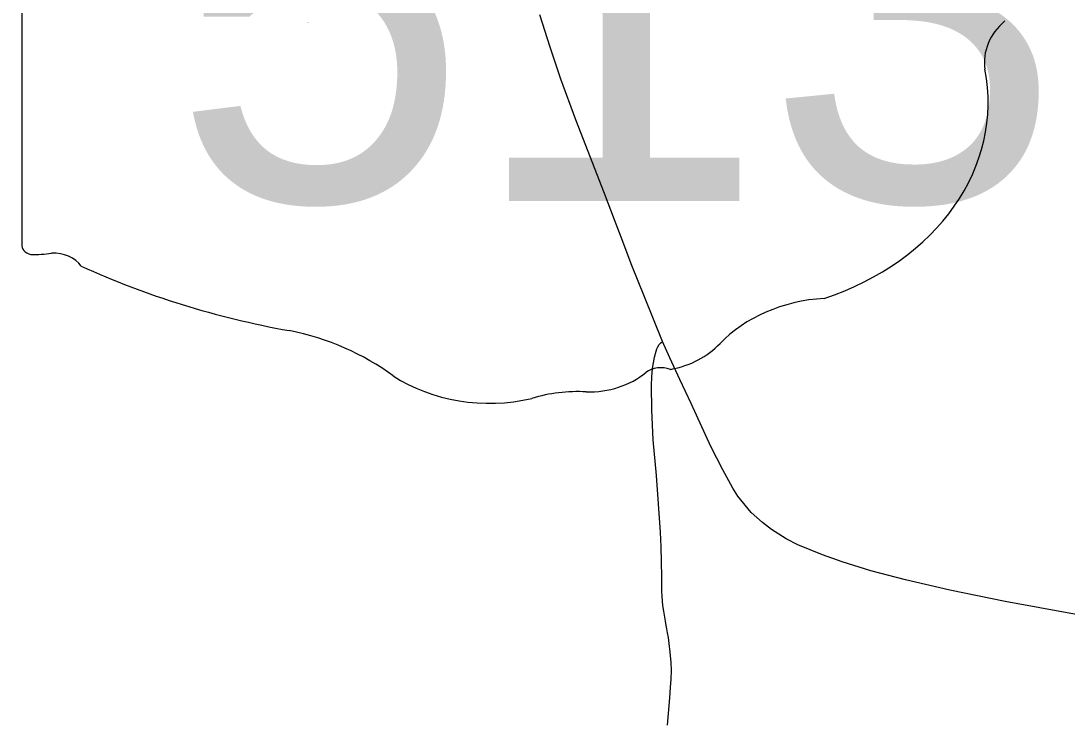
# Model space of a CAD drawing. Extents: x 0 to 34, y -8.9 to 22.
# Drawn here: x 25.0476 to 25.3931, y 12.4009 to 12.6333 of the extents above; entities that cross this region are included whole.
import ezdxf

# ---------------------------------------------------------------- set-up
doc = ezdxf.new("R2010")
doc.units = 0
for name, color, linetype in [('GM_X_State_Location', 7, 'Continuous'), ('GM_X_State_Route', 7, 'Continuous'), ('GM_X_State_Shield', 7, 'Continuous'), ('GM_X_Township_Road', 7, 'Continuous')]:
    doc.layers.add(name, color=color, linetype=linetype)

msp = doc.modelspace()

# ---------------------------------------------------------------- linework, layer by layer
at = {"layer": 'GM_X_State_Route'}
msp.add_lwpolyline([(25.41847, 12.43328), (25.37263, 12.44168), (25.35435, 12.44538), (25.33979, 12.44875), (25.32836, 12.45182), (25.31882, 12.45475), (25.31231, 12.45702), (25.30421, 12.4604), (25.30031, 12.46238), (25.29548, 12.46537), (25.29251, 12.46771), (25.28877, 12.47106), (25.28441, 12.47644), (25.28271, 12.47907), (25.27943, 12.48516), (25.27547, 12.49277), (25.26892, 12.507), (25.26521, 12.51491), (25.26197, 12.5221), (25.25955, 12.52752), (25.25359, 12.54224), (25.24943, 12.55261), (25.24586, 12.56188), (25.24366, 12.56768), (25.24035, 12.57638), (25.23083, 12.60064), (25.22595, 12.61407), (25.22237, 12.62466), (25.21902, 12.63537)], dxfattribs=at)
at = {"layer": 'GM_X_State_Shield'}
msp.add_line((25.0479, 12.75984), (25.0479, 12.55971), dxfattribs=at)
for centre, major_axis, start_param, end_param in [((25.39063, 12.61974), (0.0248, 0), 2.387724, 3.262537), ((25.27966, 12.60643), (0.08742, 0), 5.101752, 6.440018), ((25.05171, 12.55928), (0.00385, 0), 3.00124, 4.508301), ((25.05229, 12.57975), (0.0294, 0), 4.665946, 4.897461), ((25.05831, 12.54817), (0.0106, 0), 0.519207, 1.627899), ((25.19213, 12.72797), (0.2524, 0), 4.195997, 4.488961), ((25.31652, 12.50353), (0.04788, 0), 1.647645, 2.488434), ((25.11688, 12.46981), (0.07897, 0), 0.823519, 1.323587), ((25.25586, 12.54032), (0.02824, 0), 4.937069, 5.64225), ((25.25906, 12.51281), (0.00752, 0), 1.147584, 2.315152), ((25.20229, 12.54718), (0.05011, 0), 4.026481, 4.996735), ((25.23491, 12.53219), (0.0267, 0), 4.691044, 5.507374), ((25.23125, 12.47799), (0.04118, 0), 1.495662, 1.94098)]:
    msp.add_ellipse(centre, major_axis=major_axis, ratio=0.8, start_param=start_param, end_param=end_param, dxfattribs=at)
at = {"layer": 'GM_X_Township_Road'}
msp.add_lwpolyline([(25.2612, 12.40085), (25.26189, 12.40982), (25.26219, 12.41331), (25.26238, 12.41599), (25.26243, 12.41886), (25.26235, 12.42155), (25.26207, 12.42494), (25.26174, 12.42782), (25.26145, 12.42975), (25.26116, 12.43135), (25.26094, 12.43263), (25.26074, 12.43378), (25.26048, 12.43516), (25.26022, 12.43645), (25.25989, 12.4385), (25.25964, 12.44031), (25.25948, 12.44175), (25.25935, 12.44336), (25.25931, 12.44492), (25.25927, 12.44652), (25.25927, 12.44787), (25.25923, 12.44981), (25.25902, 12.45971), (25.25882, 12.46456), (25.25753, 12.48321), (25.25644, 12.49497), (25.25593, 12.50492), (25.25587, 12.51301), (25.256, 12.5158), (25.25623, 12.51859), (25.25648, 12.52049), (25.25685, 12.52227), (25.25738, 12.5243), (25.25766, 12.52512), (25.25795, 12.52577), (25.2584, 12.52647), (25.2589, 12.52702), (25.25955, 12.52752)], dxfattribs=at)

# ---------------------------------------------------------------- texts
at = {"layer": 'GM_X_State_Location'}
msp.add_text('513', height=0.000189, rotation=0, dxfattribs=at).set_placement((25.14213, 12.63269))
at = {"layer": 'GM_X_State_Shield'}
msp.add_text('513', height=0.131836, dxfattribs=at).set_placement((25.09737, 12.57383))

doc.saveas('drawing.dxf')
